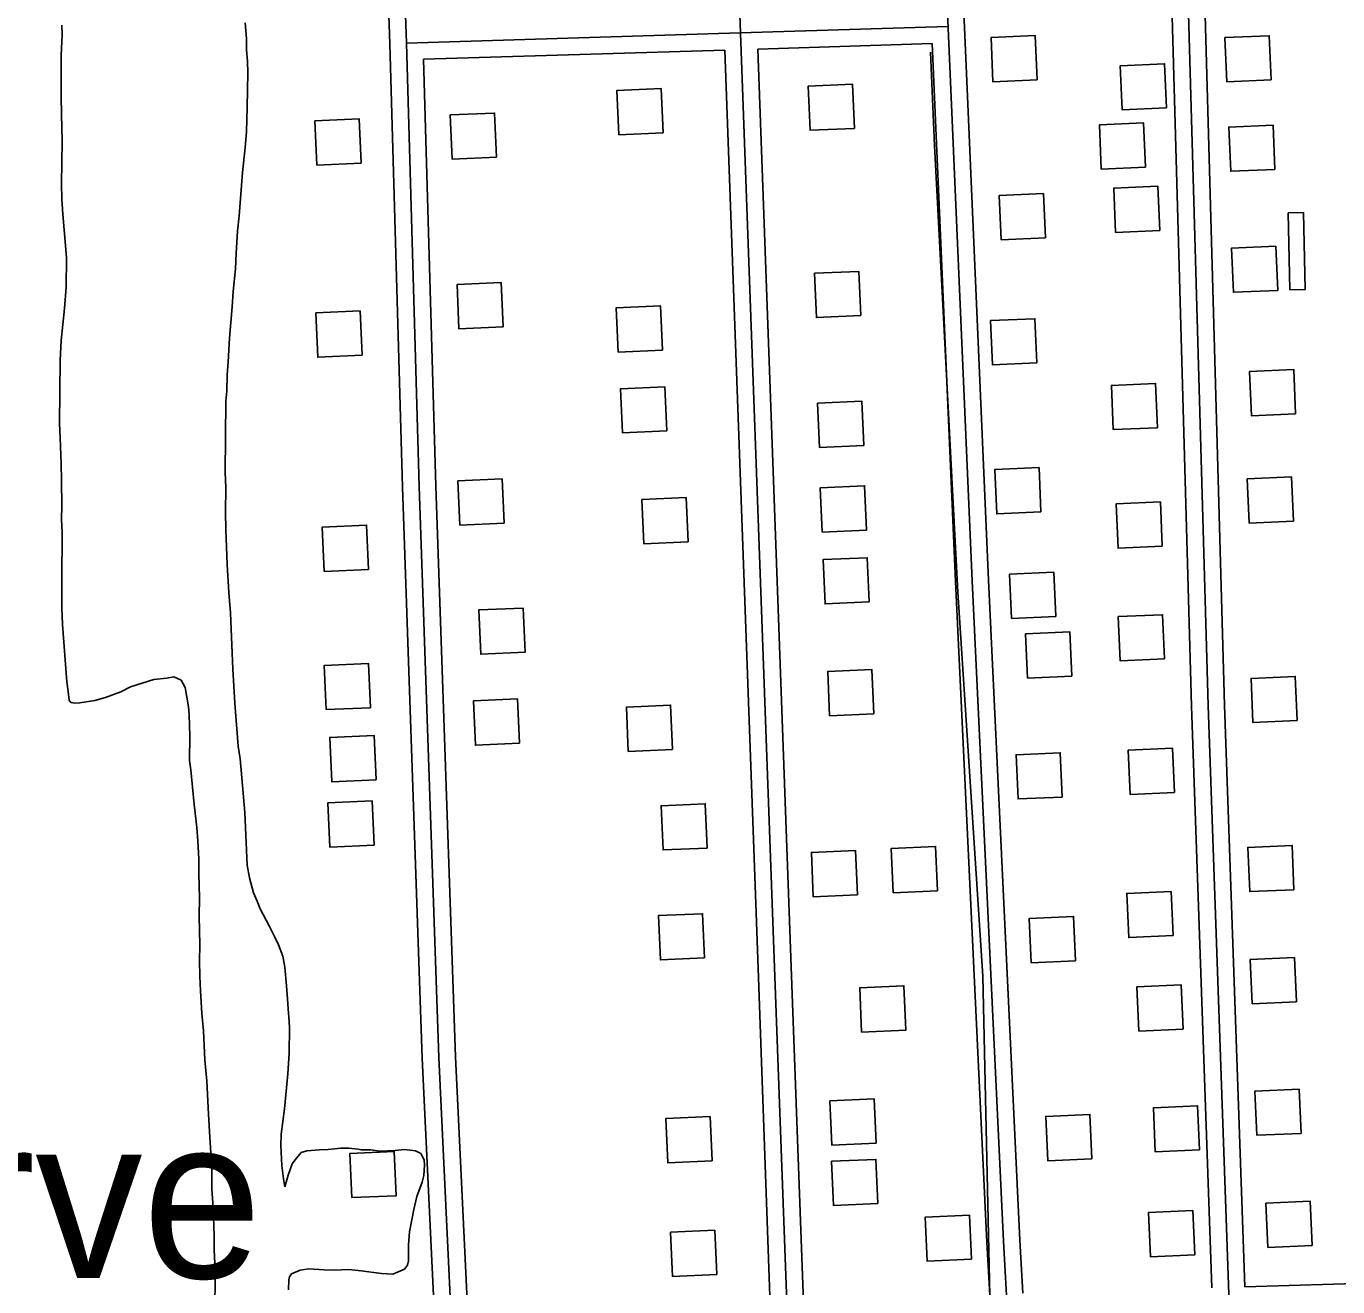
# Model space of a CAD drawing. Extents: x 3508733 to 3546731, y 546897 to 572481.
# Drawn here: x 3525704 to 3526888, y 568617 to 569755 of the extents above; entities that cross this region are included whole.
import ezdxf

# ---------------------------------------------------------------- set-up
doc = ezdxf.new("R2010")
doc.units = 0
for name, color, linetype in [('V-BLDG-OTLN', 7, 'Continuous'), ('V-ROAD-CNTR', 7, 'Continuous'), ('V-SITE-VEGE', 7, 'Continuous'), ('V-TOPO-GNAM-IDEN', 7, 'Continuous'), ('V-TOPO-SHOR', 7, 'Continuous')]:
    doc.layers.add(name, color=color, linetype=linetype)

msp = doc.modelspace()

# ---------------------------------------------------------------- linework, layer by layer
at = {"layer": 'V-BLDG-OTLN'}
for points in [[(3526617, 569707), (3526615.2, 569747), (3526575.3, 569745.2), (3526577, 569705.2)], [(3526828.2, 569706.9), (3526826.5, 569746.8), (3526786.5, 569745.1), (3526788.3, 569705.1)], [(3526733.7, 569681.6), (3526732, 569721.6), (3526692, 569719.8), (3526693.8, 569679.8)], [(3526279, 569659.3), (3526277.3, 569699.2), (3526237.3, 569697.4), (3526239.1, 569657.5)], [(3526451.8, 569663.2), (3526450, 569703.2), (3526410.1, 569701.4), (3526411.8, 569661.5)], [(3526006.4, 569631.8), (3526004.6, 569671.7), (3525964.6, 569669.9), (3525966.4, 569630)], [(3526128.6, 569637.1), (3526126.9, 569677), (3526086.9, 569675.3), (3526088.7, 569635.3)], [(3526714.8, 569628.1), (3526713, 569668.1), (3526673.1, 569666.3), (3526674.8, 569626.4)], [(3526831.7, 569626.2), (3526830, 569666.2), (3526790, 569664.4), (3526791.8, 569624.5)], [(3526727.7, 569571.1), (3526726, 569611), (3526686, 569609.3), (3526687.8, 569569.3)], [(3526624.4, 569564.4), (3526622.6, 569604.4), (3526582.7, 569602.6), (3526584.5, 569562.6)], [(3526845, 569517.5), (3526859, 569517.8), (3526857.5, 569587.1), (3526843.6, 569586.8)], [(3526834.2, 569516.9), (3526832.4, 569556.9), (3526792.5, 569555.1), (3526794.2, 569515.2)], [(3526457.6, 569494.2), (3526455.8, 569534.1), (3526415.9, 569532.4), (3526417.6, 569492.4)], [(3526134.7, 569484), (3526132.9, 569524), (3526093, 569522.2), (3526094.7, 569482.2)], [(3526278.4, 569463.1), (3526276.6, 569503), (3526236.7, 569501.3), (3526238.5, 569461.3)], [(3526007.2, 569458.4), (3526005.4, 569498.4), (3525965.5, 569496.6), (3525967.2, 569456.6)], [(3526616.6, 569451.4), (3526614.8, 569491.4), (3526574.8, 569489.6), (3526576.6, 569449.6)], [(3526850.3, 569405.4), (3526848.6, 569445.4), (3526808.6, 569443.6), (3526810.4, 569403.7)], [(3526725.6, 569393), (3526723.8, 569433), (3526683.9, 569431.2), (3526685.6, 569391.2)], [(3526282.4, 569390), (3526280.6, 569429.9), (3526240.7, 569428.1), (3526242.5, 569388.2)], [(3526460.3, 569376.9), (3526458.6, 569416.8), (3526418.6, 569415.1), (3526420.4, 569375.1)], [(3526620.3, 569316.9), (3526618.6, 569356.9), (3526578.6, 569355.1), (3526580.4, 569315.2)], [(3526848.3, 569308.6), (3526846.5, 569348.6), (3526806.6, 569346.8), (3526808.3, 569306.8)], [(3526135.4, 569306.8), (3526133.6, 569346.7), (3526093.7, 569344.9), (3526095.5, 569305)], [(3526462.7, 569300.6), (3526461, 569340.5), (3526421, 569338.8), (3526422.8, 569298.8)], [(3526301.6, 569289.9), (3526299.8, 569329.9), (3526259.8, 569328.1), (3526261.6, 569288.2)], [(3526729.9, 569286), (3526728.2, 569325.9), (3526688.2, 569324.2), (3526690, 569284.2)], [(3526013.1, 569265.1), (3526011.3, 569305), (3525971.3, 569303.3), (3525973.1, 569263.3)], [(3526465.3, 569235.7), (3526463.5, 569275.6), (3526423.5, 569273.9), (3526425.3, 569233.9)], [(3526633.7, 569222.5), (3526632, 569262.5), (3526592, 569260.7), (3526593.8, 569220.8)], [(3526154.4, 569190.2), (3526152.6, 569230.2), (3526112.6, 569228.4), (3526114.4, 569188.5)], [(3526731.9, 569184.2), (3526730.2, 569224.1), (3526690.2, 569222.4), (3526692, 569182.4)], [(3526648.3, 569168.7), (3526646.5, 569208.6), (3526606.5, 569206.9), (3526608.3, 569166.9)], [(3526014.8, 569140.2), (3526013, 569180.2), (3525973.1, 569178.4), (3525974.9, 569138.5)], [(3526469.4, 569134.7), (3526467.7, 569174.6), (3526427.7, 569172.9), (3526429.5, 569132.9)], [(3526851.8, 569128.5), (3526850, 569168.5), (3526810.1, 569166.7), (3526811.8, 569126.8)], [(3526149.4, 569108.1), (3526147.7, 569148.1), (3526107.7, 569146.3), (3526109.5, 569106.3)], [(3526287.6, 569102.5), (3526285.8, 569142.5), (3526245.9, 569140.7), (3526247.6, 569100.7)], [(3526019.8, 569075.1), (3526018, 569115.1), (3525978, 569113.3), (3525979.8, 569073.3)], [(3526740.8, 569063.7), (3526739.1, 569103.7), (3526699.1, 569101.9), (3526700.9, 569061.9)], [(3526639.6, 569059.5), (3526637.8, 569099.5), (3526597.9, 569097.7), (3526599.6, 569057.8)], [(3526018, 569016.2), (3526016.2, 569056.1), (3525976.3, 569054.4), (3525978, 569014.4)], [(3526319, 569013.5), (3526317.2, 569053.5), (3526277.3, 569051.7), (3526279.1, 569011.8)], [(3526454.7, 568971.3), (3526452.9, 569011.2), (3526413, 569009.5), (3526414.7, 568969.5)], [(3526526.8, 568975), (3526525.1, 569014.9), (3526485.1, 569013.2), (3526486.9, 568973.2)], [(3526848.8, 568975.9), (3526847.1, 569015.9), (3526807.1, 569014.1), (3526808.9, 568974.2)], [(3526739.6, 568934.4), (3526737.8, 568974.4), (3526697.8, 568972.6), (3526699.6, 568932.6)], [(3526316.6, 568914.3), (3526314.8, 568954.2), (3526274.8, 568952.5), (3526276.6, 568912.5)], [(3526651.5, 568911.7), (3526649.8, 568951.7), (3526609.8, 568949.9), (3526611.6, 568910)], [(3526851.1, 568874.6), (3526849.3, 568914.6), (3526809.3, 568912.8), (3526811.1, 568872.9)], [(3526498.3, 568849.2), (3526496.5, 568889.2), (3526456.6, 568887.4), (3526458.3, 568847.4)], [(3526748.8, 568850.1), (3526747, 568890), (3526707, 568888.3), (3526708.8, 568848.3)], [(3526855.3, 568755.9), (3526853.5, 568795.9), (3526813.6, 568794.1), (3526815.3, 568754.2)], [(3526471.5, 568747), (3526469.7, 568787), (3526429.7, 568785.2), (3526431.5, 568745.2)], [(3526763.6, 568740.9), (3526761.8, 568780.9), (3526721.9, 568779.1), (3526723.6, 568739.2)], [(3526323.3, 568731.2), (3526321.5, 568771.1), (3526281.6, 568769.4), (3526283.3, 568729.4)], [(3526666.4, 568733), (3526664.6, 568773), (3526624.6, 568771.2), (3526626.4, 568731.2)], [(3526037.9, 568699.6), (3526036.1, 568739.6), (3525996.2, 568737.8), (3525998, 568697.9)], [(3526472.9, 568692.5), (3526471.2, 568732.4), (3526431.2, 568730.7), (3526433, 568690.7)], [(3526759.3, 568646.2), (3526757.5, 568686.2), (3526717.6, 568684.4), (3526719.4, 568644.4)], [(3526865.3, 568654.6), (3526863.5, 568694.6), (3526823.5, 568692.8), (3526825.3, 568652.9)], [(3526557.5, 568642.2), (3526555.7, 568682.2), (3526515.8, 568680.4), (3526517.5, 568640.5)], [(3526327.5, 568628.5), (3526325.7, 568668.4), (3526285.8, 568666.7), (3526287.5, 568626.7)]]:
    msp.add_lwpolyline(points, close=True, dxfattribs=at)
at = {"layer": 'V-ROAD-CNTR'}
for points in [[(3526004.6, 570572), (3526009.4, 570400.2), (3526023.7, 569984.7), (3526032.2, 569739.6), (3526043.8, 569339.4), (3526061.5, 568823.8), (3526073.6, 568571.6)], [(3526019.6, 570572.4), (3526024.4, 570400.7), (3526038.7, 569985.2), (3526047.2, 569740.1), (3526058.8, 569339.9), (3526076.5, 568824.4), (3526089.3, 568557.4)], [(3526391.7, 568578.4), (3526379.7, 568905.7), (3526344.6, 569873.6), (3526316.7, 570574.4)], [(3526604, 568611.6), (3526601.4, 568659.4), (3526573.1, 569255.4), (3526550.4, 569775.1), (3526512.9, 570575.8)], [(3526774.6, 568616.6), (3526756.2, 569141.6), (3526734.8, 569904.2), (3526715.9, 570576.9)], [(3526790.2, 568602.1), (3526771.2, 569142.1), (3526749.8, 569904.6), (3526730.9, 570577.3)], [(3526804.6, 568617.5), (3526786.2, 569142.6), (3526764.8, 569905), (3526745.9, 570577.7)], [(3526676.5, 566599.1), (3526669.5, 566768.5), (3526656.3, 567062.3), (3526627.9, 567679.2), (3526594.2, 568517), (3526586.4, 568658.6), (3526558.1, 569254.7), (3526535.5, 569774.4), (3526498.4, 570565.7)], [(3526536.3, 569755.3), (3526348.8, 569749.4), (3526047.2, 569740.1)], [(3526522, 569739.8), (3526364.7, 569734.8)], [(3526574.1, 568609.8), (3526571.4, 568657.8), (3526543.2, 569254), (3526522, 569739.8)], [(3526334.7, 569733.9), (3526062.6, 569725.6)], [(3526376.2, 568592.1), (3526364.8, 568905.2), (3526334.7, 569733.9)], [(3526406.1, 568594.8), (3526394.7, 568906.3), (3526364.7, 569734.8)], [(3526062.6, 569725.6), (3526073.8, 569340.3), (3526091.5, 568825), (3526103.5, 568573.3)], [(3526804.6, 568617.5), (3526964.6, 568622.3)]]:
    msp.add_lwpolyline(points, dxfattribs=at)
at = {"layer": 'V-SITE-VEGE'}
for p, q in [((3525736.4, 569747.5), (3525736.1, 569756.3)), ((3525901.7, 569758.4), (3525902.7, 569744.3)), ((3525735.5, 569729.4), (3525736.4, 569747.5)), ((3525902.7, 569744.3), (3525902.9, 569734.1)), ((3525735.3, 569714.6), (3525735.5, 569729.4)), ((3525902.9, 569734.1), (3525903.6, 569723.9)), ((3525903.6, 569723.9), (3525903.9, 569713.3)), ((3525735.5, 569691.9), (3525735.3, 569714.6)), ((3525903.9, 569713.3), (3525903.5, 569682.2)), ((3525735.7, 569676), (3525735.5, 569691.9)), ((3525903.5, 569682.2), (3525902.9, 569660.2)), ((3525736.2, 569651.7), (3525735.7, 569676)), ((3525902.9, 569660.2), (3525901.7, 569645.9)), ((3525735.8, 569613.1), (3525736.2, 569651.7)), ((3525901.7, 569645.9), (3525899.2, 569623.5)), ((3525899.2, 569623.5), (3525896.1, 569584.2)), ((3525736, 569599.4), (3525735.8, 569613.1)), ((3525737, 569585.8), (3525736, 569599.4)), ((3525739.4, 569557.4), (3525737, 569585.8)), ((3525896.1, 569584.2), (3525894.8, 569570.5)), ((3525894.8, 569570.5), (3525893.5, 569550.5)), ((3525740.4, 569546.4), (3525739.4, 569557.4)), ((3525893.5, 569550.5), (3525893, 569536.5)), ((3525739.8, 569519.9), (3525740.4, 569546.4)), ((3525893, 569536.5), (3525890.9, 569516)), ((3525738.4, 569500.5), (3525739.8, 569519.9)), ((3525890.9, 569516), (3525890, 569502)), ((3525735.5, 569471.8), (3525738.4, 569500.5)), ((3525890, 569502), (3525887.4, 569473.7)), ((3525734.5, 569454), (3525735.5, 569471.8)), ((3525887.4, 569473.7), (3525886.4, 569452.4)), ((3525734, 569396.8), (3525734.5, 569454)), ((3525886.4, 569452.4), (3525885.5, 569440.7)), ((3525885.5, 569440.7), (3525885, 569425.9)), ((3525885, 569425.9), (3525884.2, 569416.9)), ((3525884.2, 569416.9), (3525883.5, 569352.1)), ((3525734.6, 569383.9), (3525734, 569396.8)), ((3525735.5, 569360.8), (3525734.6, 569383.9)), ((3525735.7, 569344.9), (3525735.5, 569360.8)), ((3525883.5, 569352.1), (3525884.1, 569339.2)), ((3525735.9, 569322.5), (3525735.7, 569344.9)), ((3525884.1, 569339.2), (3525883.9, 569316.5)), ((3525735.7, 569310), (3525735.9, 569322.5)), ((3525883.9, 569316.5), (3525884.1, 569301)), ((3525736.4, 569298.7), (3525735.7, 569310)), ((3525735.9, 569254.4), (3525736.4, 569298.7)), ((3525884.1, 569301), (3525885.3, 569269.5)), ((3525885.3, 569269.5), (3525887, 569244.1)), ((3525736, 569230.1), (3525735.9, 569254.4)), ((3525887, 569244.1), (3525888.3, 569225.9)), ((3525736.7, 569215.3), (3525736, 569230.1)), ((3525888.3, 569225.9), (3525890.4, 569175.1)), ((3525740.7, 569163.4), (3525736.7, 569215.3)), ((3525890.4, 569175.1), (3525892.4, 569144.4)), ((3525741.7, 569154.7), (3525740.7, 569163.4)), ((3525819.1, 569165.6), (3525798.2, 569159)), ((3525830.9, 569167), (3525819.1, 569165.6)), ((3525837.3, 569168.1), (3525830.9, 569167)), ((3525843.7, 569165), (3525837.3, 569168.1)), ((3525847.4, 569158.5), (3525843.7, 569165)), ((3525742.8, 569147.1), (3525741.7, 569154.7)), ((3525775.4, 569149.4), (3525765.9, 569146.8)), ((3525789.4, 569154.6), (3525775.4, 569149.4)), ((3525798.2, 569159), (3525789.4, 569154.6)), ((3525850.3, 569141.1), (3525847.4, 569158.5)), ((3525744.3, 569144.8), (3525742.8, 569147.1)), ((3525747.7, 569144.4), (3525744.3, 569144.8)), ((3525752.2, 569144.7), (3525747.7, 569144.4)), ((3525765.9, 569146.8), (3525752.2, 569144.7)), ((3525851, 569134.2), (3525850.3, 569141.1)), ((3525892.4, 569144.4), (3525895.4, 569105.4)), ((3525851.5, 569114.5), (3525851, 569134.2)), ((3525851.3, 569092.6), (3525851.5, 569114.5)), ((3525895.4, 569105.4), (3525897.2, 569094)), ((3525852.4, 569084.2), (3525851.3, 569092.6)), ((3525897.2, 569094), (3525898.5, 569076.9)), ((3525855.5, 569052.8), (3525852.4, 569084.2)), ((3525898.5, 569076.9), (3525901.2, 569045.5)), ((3525857.9, 569031.9), (3525855.5, 569052.8)), ((3525901.2, 569045.5), (3525903.4, 568998.1)), ((3525858.9, 569020.1), (3525857.9, 569031.9)), ((3525859.9, 569003.5), (3525858.9, 569020.1)), ((3525859.7, 568990.6), (3525859.9, 569003.5)), ((3525903.4, 568998.1), (3525905.5, 568986.7)), ((3525860.3, 568968.6), (3525859.7, 568990.6)), ((3525905.5, 568986.7), (3525909.2, 568973)), ((3525909.2, 568973), (3525912.5, 568965.4)), ((3525860.1, 568951.9), (3525860.3, 568968.6)), ((3525912.5, 568965.4), (3525915.1, 568958.6)), ((3525915.1, 568958.6), (3525923.3, 568943.3)), ((3525860.6, 568926.2), (3525860.1, 568951.9)), ((3525923.3, 568943.3), (3525928.5, 568933.1)), ((3525860.5, 568911.8), (3525860.6, 568926.2)), ((3525928.5, 568933.1), (3525931.8, 568926.2)), ((3525931.8, 568926.2), (3525935.5, 568915.9)), ((3525860.7, 568897.8), (3525860.5, 568911.8)), ((3525935.5, 568915.9), (3525937.3, 568906.1)), ((3525937.3, 568906.1), (3525939, 568889)), ((3525861.3, 568884.5), (3525860.7, 568897.8)), ((3525939, 568889), (3525939.7, 568877.3)), ((3525862.6, 568864), (3525861.3, 568884.5)), ((3525939.7, 568877.3), (3525940.3, 568868.2)), ((3525864, 568848.5), (3525862.6, 568864)), ((3525940.3, 568868.2), (3525941.3, 568856.8)), ((3525941.3, 568856.8), (3525941.7, 568851.1)), ((3525941.7, 568851.1), (3525941.4, 568828.4)), ((3525865.2, 568822.3), (3525864, 568848.5)), ((3525941.4, 568828.4), (3525940.1, 568809.8)), ((3525866.9, 568803), (3525865.2, 568822.3)), ((3525940.1, 568809.8), (3525938.8, 568797)), ((3525868.5, 568773.1), (3525866.9, 568803)), ((3525938.8, 568797), (3525937.1, 568778)), ((3525869.8, 568752.6), (3525868.5, 568773.1)), ((3525937.1, 568778), (3525934.2, 568755.3)), ((3525871.4, 568723.8), (3525869.8, 568752.6)), ((3525934.2, 568755.3), (3525933.8, 568745.1)), ((3525933.8, 568745.1), (3525934.7, 568726.9)), ((3525944.2, 568728.4), (3525948, 568733.6)), ((3525948, 568733.6), (3525952.3, 568738.5)), ((3525952.3, 568738.5), (3525957.2, 568740)), ((3525957.2, 568740), (3525968.6, 568741)), ((3525968.6, 568741), (3525976.5, 568741.3)), ((3525976.5, 568741.3), (3525987.9, 568742.7)), ((3525987.9, 568742.7), (3525995.1, 568742.6)), ((3525995.1, 568742.6), (3526003.8, 568741.8)), ((3526003.8, 568741.8), (3526006.5, 568741)), ((3526006.5, 568741), (3526015.2, 568740.9)), ((3526015.2, 568740.9), (3526023.1, 568739.7)), ((3526023.1, 568739.7), (3526037.1, 568740.3)), ((3526037.1, 568740.3), (3526045.5, 568741.3)), ((3526045.5, 568741.3), (3526055.3, 568740.1)), ((3526055.3, 568740.1), (3526060.2, 568737.8)), ((3526060.2, 568737.8), (3526063.2, 568732.1)), ((3525871.6, 568705.6), (3525871.4, 568723.8)), ((3525934.7, 568726.9), (3525936.1, 568714.8)), ((3525940.3, 568718.2), (3525944.2, 568728.4)), ((3526063.5, 568727.1), (3526063, 568718)), ((3526063.2, 568732.1), (3526063.5, 568727.1)), ((3525936.1, 568714.8), (3525937.5, 568707.6)), ((3525937.5, 568707.6), (3525940.3, 568718.2)), ((3526061.5, 568712), (3526056.8, 568698.8)), ((3526063, 568718), (3526061.5, 568712)), ((3525872.6, 568688.9), (3525871.6, 568705.6)), ((3526056.8, 568698.8), (3526054, 568687.1)), ((3525873.5, 568663.5), (3525872.6, 568688.9)), ((3526054, 568687.1), (3526050, 568667)), ((3525873.7, 568650.7), (3525873.5, 568663.5)), ((3526050, 568667), (3526049.1, 568655.3)), ((3525874.3, 568638.5), (3525873.7, 568650.7)), ((3526049.1, 568655.3), (3526049, 568640.9)), ((3525874.6, 568625.6), (3525874.3, 568638.5)), ((3526049, 568640.9), (3526048.2, 568636.8)), ((3525941.6, 568626.5), (3525940.9, 568623.8)), ((3525943.6, 568629.1), (3525941.6, 568626.5)), ((3525951.2, 568632.4), (3525943.6, 568629.1)), ((3525959.1, 568633.5), (3525951.2, 568632.4)), ((3525973.1, 568632.6), (3525959.1, 568633.5)), ((3525981.9, 568632.5), (3525973.1, 568632.6)), ((3525995.1, 568633.1), (3525981.9, 568632.5)), ((3526006.5, 568631.9), (3525995.1, 568633.1)), ((3526024.6, 568629.4), (3526006.5, 568631.9)), ((3526034.9, 568628.9), (3526024.6, 568629.4)), ((3526045.5, 568633.4), (3526034.9, 568628.9)), ((3526048.2, 568636.8), (3526045.5, 568633.4)), ((3525874.3, 568598.4), (3525874.6, 568625.6)), ((3525940.9, 568623.8), (3525940.8, 568614.7))]:
    msp.add_line(p, q, dxfattribs=at)
at = {"layer": 'V-TOPO-SHOR'}
msp.add_lwpolyline([(3526574.3, 568609.3), (3526567.8, 568897.8), (3526545.3, 569244.4), (3526524.2, 569647.6), (3526520.7, 569732)], dxfattribs=at)

# ---------------------------------------------------------------- texts
at = {"layer": 'V-TOPO-GNAM-IDEN'}
msp.add_text('Reserve', height=145, dxfattribs=at).set_placement((3525194.8, 568625.3))

doc.saveas('drawing.dxf')
